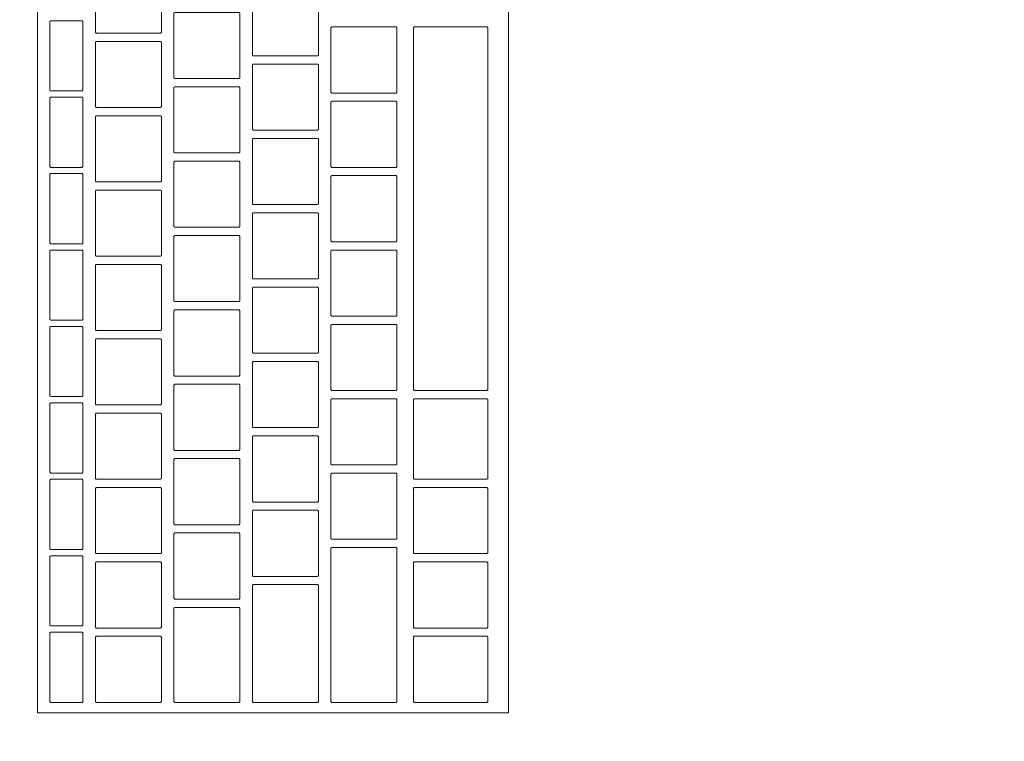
# Model space of a CAD drawing. Header units: metres. Extents: x -4 to 100, y -11 to 17.
# Tile 674 of 728: x 58.581 to 58.819, y 11.82 to 11.995. Entities that reach past the tile are written whole.
import ezdxf

# ---------------------------------------------------------------- set-up
doc = ezdxf.new("R2010")
doc.units = ezdxf.units.M
doc.header["$MEASUREMENT"] = 0
doc.linetypes.add('Wipeout_Contour', pattern=[1, 0, -1])
doc.layers.add('152 - Bemaßung_ Beschriftung.Ausbau', color=7, linetype='Continuous')
doc.layers.add('701 - Einrichtung.Möbel', color=7, linetype='Continuous')
doc.styles.add('ERSTELLTER_STIL_2', font='txt')
doc.dimstyles.new('ERSTELLTER_STIL__5', dxfattribs={"dimtxt": 0.1, "dimasz": 0.0532, "dimexe": 0.18, "dimexo": 0.0625, "dimgap": 0, "dimtad": 1, "dimtih": 1, "dimtoh": 1, "dimzin": 0, "dimdsep": 46, "dimtxsty": 'ERSTELLTER_STIL_2', "dimblk": 'ARROWHEAD_2', "dimblk1": 'ARROWHEAD_2', "dimblk2": 'ARROWHEAD_2', "dimcen": 0.09, "dimse1": 1, "dimse2": 1, "dimclrd": 7, "dimclre": 7, "dimclrt": 7, "dimazin": 0, "dimtfac": 1, "dimtdec": 4, "dimtmove": 0, "dimatfit": 3, "dimfxl": 1, "dimtolj": 1, "dimtzin": 0, "dimarcsym": 0})

# ---------------------------------------------------------------- blocks, each defined once
blk = doc.blocks.new('*D348')
at = {"layer": '152 - Bemaßung_ Beschriftung.Ausbau', "color": 7, "linetype": 'Continuous', "lineweight": 5}
for p, q in [((58.195, 15.3025), (58.195, 15.4075)), ((58.21521, 15.39), (58.17479, 15.32)), ((62.05523, 15.39), (62.01482, 15.32)), ((58.05, 15.355), (58.195, 15.355)), ((58.195, 15.355), (62.03503, 15.355))]:
    blk.add_line(p, q, dxfattribs=at)
at = {"layer": '152 - Bemaßung_ Beschriftung.Ausbau', "color": 7, "lineweight": 5, "insert": (59.98198, 15.375), "char_height": 0.1, "attachment_point": 7, "style": 'ERSTELLTER_STIL_2'}
blk.add_mtext('\\A1;{\\pql;\\fArial|b0|i0|c0|p38;3,84}', dxfattribs=at)
blk = doc.blocks.new('ARROWHEAD_2')
at = {"color": 0, "linetype": 'Continuous', "lineweight": 0}
for p, q in [((-0.3781, -0.655), (0.3781, 0.655)), ((0, 0), (-1, 0))]:
    blk.add_line(p, q, dxfattribs=at)

msp = doc.modelspace()

# ---------------------------------------------------------------- wipeouts: each hides what was drawn before it
at = {"color": 254, "linetype": 'Wipeout_Contour', "lineweight": 0, "ltscale": 362.227352}
msp.add_wipeout([(58.195, 10.68998), (60.395, 10.68998), (60.395, 11.48998), (58.995, 11.48998), (58.995, 12.68998), (58.195, 12.68998)], dxfattribs=at).dxf.layer = '701 - Einrichtung.Möbel'

# ---------------------------------------------------------------- next in the draw order: wipeouts: each hides what was drawn before it
at = {"color": 254, "linetype": 'Wipeout_Contour', "lineweight": 0, "ltscale": 239.402372}
msp.add_wipeout([(58.69891, 11.82684), (58.69891, 12.08884), (58.58491, 12.08884), (58.58491, 11.82684)], dxfattribs=at).dxf.layer = '701 - Einrichtung.Möbel'

# ---------------------------------------------------------------- next in the draw order: linework, layer by layer
at = {"layer": '701 - Einrichtung.Möbel', "color": 7, "linetype": 'Continuous', "lineweight": 5, "flags": 128}
msp.add_lwpolyline([(58.69891, 11.82684), (58.69891, 12.08884), (58.58491, 12.08884), (58.58491, 11.82684)], close=True, dxfattribs=at)

# ---------------------------------------------------------------- next in the draw order: wipeouts: each hides what was drawn before it
at = {"color": 254, "linetype": 'Wipeout_Contour', "lineweight": 0, "ltscale": 537.938797}
msp.add_wipeout([(58.61491, 11.99934), (58.61491, 12.00714), (58.61471, 12.00734), (58.59911, 12.00734), (58.59891, 12.00714), (58.59891, 11.99154), (58.59911, 11.99134), (58.61471, 11.99134), (58.61491, 11.99154)], dxfattribs=at).dxf.layer = '701 - Einrichtung.Möbel'
at = {"color": 254, "linetype": 'Wipeout_Contour', "lineweight": 0, "ltscale": 538.263899}
msp.add_wipeout([(58.65291, 11.99384), (58.65291, 12.00164), (58.65271, 12.00184), (58.63711, 12.00184), (58.63691, 12.00164), (58.63691, 11.98604), (58.63711, 11.98584), (58.65271, 11.98584), (58.65291, 11.98604)], dxfattribs=at).dxf.layer = '701 - Einrichtung.Möbel'
at = {"color": 254, "linetype": 'Wipeout_Contour', "lineweight": 0, "ltscale": 537.778304}
msp.add_wipeout([(58.59591, 11.98584), (58.59591, 11.99414), (58.59571, 11.99434), (58.58811, 11.99434), (58.58791, 11.99414), (58.58791, 11.97754), (58.58811, 11.97734), (58.59571, 11.97734), (58.59591, 11.97754)], dxfattribs=at).dxf.layer = '701 - Einrichtung.Möbel'
at = {"color": 254, "linetype": 'Wipeout_Contour', "lineweight": 0, "ltscale": 538.086452}
msp.add_wipeout([(58.63391, 11.98834), (58.63391, 11.99614), (58.63371, 11.99634), (58.61811, 11.99634), (58.61791, 11.99614), (58.61791, 11.98054), (58.61811, 11.98034), (58.63371, 11.98034), (58.63391, 11.98054)], dxfattribs=at).dxf.layer = '701 - Einrichtung.Möbel'
at = {"color": 254, "linetype": 'Wipeout_Contour', "lineweight": 0, "ltscale": 538.415188}
msp.add_wipeout([(58.67191, 11.98484), (58.67191, 11.99264), (58.67171, 11.99284), (58.65611, 11.99284), (58.65591, 11.99264), (58.65591, 11.97704), (58.65611, 11.97684), (58.67171, 11.97684), (58.67191, 11.97704)], dxfattribs=at).dxf.layer = '701 - Einrichtung.Möbel'
at = {"color": 254, "linetype": 'Wipeout_Contour', "lineweight": 0, "ltscale": 538.538185}
msp.add_wipeout([(58.69391, 11.94884), (58.69391, 11.99264), (58.69371, 11.99284), (58.67611, 11.99284), (58.67591, 11.99264), (58.67591, 11.90504), (58.67611, 11.90484), (58.69371, 11.90484), (58.69391, 11.90504)], dxfattribs=at).dxf.layer = '701 - Einrichtung.Möbel'
at = {"color": 254, "linetype": 'Wipeout_Contour', "lineweight": 0, "ltscale": 537.906298}
msp.add_wipeout([(58.61491, 11.98134), (58.61491, 11.98914), (58.61471, 11.98934), (58.59911, 11.98934), (58.59891, 11.98914), (58.59891, 11.97354), (58.59911, 11.97334), (58.61471, 11.97334), (58.61491, 11.97354)], dxfattribs=at).dxf.layer = '701 - Einrichtung.Möbel'
at = {"color": 254, "linetype": 'Wipeout_Contour', "lineweight": 0, "ltscale": 538.231435}
msp.add_wipeout([(58.65291, 11.97584), (58.65291, 11.98364), (58.65271, 11.98384), (58.63711, 11.98384), (58.63691, 11.98364), (58.63691, 11.96804), (58.63711, 11.96784), (58.65271, 11.96784), (58.65291, 11.96804)], dxfattribs=at).dxf.layer = '701 - Einrichtung.Möbel'
at = {"color": 254, "linetype": 'Wipeout_Contour', "lineweight": 0, "ltscale": 538.053992}
msp.add_wipeout([(58.63391, 11.97034), (58.63391, 11.97814), (58.63371, 11.97834), (58.61811, 11.97834), (58.61791, 11.97814), (58.61791, 11.96254), (58.61811, 11.96234), (58.63371, 11.96234), (58.63391, 11.96254)], dxfattribs=at).dxf.layer = '701 - Einrichtung.Möbel'
at = {"color": 254, "linetype": 'Wipeout_Contour', "lineweight": 0, "ltscale": 537.744931}
msp.add_wipeout([(58.59591, 11.96734), (58.59591, 11.97564), (58.59571, 11.97584), (58.58811, 11.97584), (58.58791, 11.97564), (58.58791, 11.95904), (58.58811, 11.95884), (58.59571, 11.95884), (58.59591, 11.95904)], dxfattribs=at).dxf.layer = '701 - Einrichtung.Möbel'
at = {"color": 254, "linetype": 'Wipeout_Contour', "lineweight": 0, "ltscale": 538.382757}
msp.add_wipeout([(58.67191, 11.96684), (58.67191, 11.97464), (58.67171, 11.97484), (58.65611, 11.97484), (58.65591, 11.97464), (58.65591, 11.95904), (58.65611, 11.95884), (58.67171, 11.95884), (58.67191, 11.95904)], dxfattribs=at).dxf.layer = '701 - Einrichtung.Möbel'
at = {"color": 254, "linetype": 'Wipeout_Contour', "lineweight": 0, "ltscale": 537.873846}
msp.add_wipeout([(58.61491, 11.96334), (58.61491, 11.97114), (58.61471, 11.97134), (58.59911, 11.97134), (58.59891, 11.97114), (58.59891, 11.95554), (58.59911, 11.95534), (58.61471, 11.95534), (58.61491, 11.95554)], dxfattribs=at).dxf.layer = '701 - Einrichtung.Möbel'
at = {"color": 254, "linetype": 'Wipeout_Contour', "lineweight": 0, "ltscale": 538.199017}
msp.add_wipeout([(58.65291, 11.95784), (58.65291, 11.96564), (58.65271, 11.96584), (58.63711, 11.96584), (58.63691, 11.96564), (58.63691, 11.95004), (58.63711, 11.94984), (58.65271, 11.94984), (58.65291, 11.95004)], dxfattribs=at).dxf.layer = '701 - Einrichtung.Möbel'
at = {"color": 254, "linetype": 'Wipeout_Contour', "lineweight": 0, "ltscale": 538.021578}
msp.add_wipeout([(58.63391, 11.95234), (58.63391, 11.96014), (58.63371, 11.96034), (58.61811, 11.96034), (58.61791, 11.96014), (58.61791, 11.94454), (58.61811, 11.94434), (58.63371, 11.94434), (58.63391, 11.94454)], dxfattribs=at).dxf.layer = '701 - Einrichtung.Möbel'
at = {"color": 254, "linetype": 'Wipeout_Contour', "lineweight": 0, "ltscale": 537.711607}
msp.add_wipeout([(58.59591, 11.94884), (58.59591, 11.95714), (58.59571, 11.95734), (58.58811, 11.95734), (58.58791, 11.95714), (58.58791, 11.94054), (58.58811, 11.94034), (58.59571, 11.94034), (58.59591, 11.94054)], dxfattribs=at).dxf.layer = '701 - Einrichtung.Möbel'
at = {"color": 254, "linetype": 'Wipeout_Contour', "lineweight": 0, "ltscale": 538.350373}
msp.add_wipeout([(58.67191, 11.94884), (58.67191, 11.95664), (58.67171, 11.95684), (58.65611, 11.95684), (58.65591, 11.95664), (58.65591, 11.94104), (58.65611, 11.94084), (58.67171, 11.94084), (58.67191, 11.94104)], dxfattribs=at).dxf.layer = '701 - Einrichtung.Möbel'
at = {"color": 254, "linetype": 'Wipeout_Contour', "lineweight": 0, "ltscale": 537.841441}
msp.add_wipeout([(58.61491, 11.94534), (58.61491, 11.95314), (58.61471, 11.95334), (58.59911, 11.95334), (58.59891, 11.95314), (58.59891, 11.93754), (58.59911, 11.93734), (58.61471, 11.93734), (58.61491, 11.93754)], dxfattribs=at).dxf.layer = '701 - Einrichtung.Möbel'
at = {"color": 254, "linetype": 'Wipeout_Contour', "lineweight": 0, "ltscale": 538.166647}
msp.add_wipeout([(58.65291, 11.93984), (58.65291, 11.94764), (58.65271, 11.94784), (58.63711, 11.94784), (58.63691, 11.94764), (58.63691, 11.93204), (58.63711, 11.93184), (58.65271, 11.93184), (58.65291, 11.93204)], dxfattribs=at).dxf.layer = '701 - Einrichtung.Möbel'
at = {"color": 254, "linetype": 'Wipeout_Contour', "lineweight": 0, "ltscale": 537.989212}
msp.add_wipeout([(58.63391, 11.93434), (58.63391, 11.94214), (58.63371, 11.94234), (58.61811, 11.94234), (58.61791, 11.94214), (58.61791, 11.92654), (58.61811, 11.92634), (58.63371, 11.92634), (58.63391, 11.92654)], dxfattribs=at).dxf.layer = '701 - Einrichtung.Möbel'
at = {"color": 254, "linetype": 'Wipeout_Contour', "lineweight": 0, "ltscale": 537.678333}
msp.add_wipeout([(58.59591, 11.93034), (58.59591, 11.93864), (58.59571, 11.93884), (58.58811, 11.93884), (58.58791, 11.93864), (58.58791, 11.92204), (58.58811, 11.92184), (58.59571, 11.92184), (58.59591, 11.92204)], dxfattribs=at).dxf.layer = '701 - Einrichtung.Möbel'
at = {"color": 254, "linetype": 'Wipeout_Contour', "lineweight": 0, "ltscale": 538.318036}
msp.add_wipeout([(58.67191, 11.93084), (58.67191, 11.93864), (58.67171, 11.93884), (58.65611, 11.93884), (58.65591, 11.93864), (58.65591, 11.92304), (58.65611, 11.92284), (58.67171, 11.92284), (58.67191, 11.92304)], dxfattribs=at).dxf.layer = '701 - Einrichtung.Möbel'
at = {"color": 254, "linetype": 'Wipeout_Contour', "lineweight": 0, "ltscale": 537.809083}
msp.add_wipeout([(58.61491, 11.92734), (58.61491, 11.93514), (58.61471, 11.93534), (58.59911, 11.93534), (58.59891, 11.93514), (58.59891, 11.91954), (58.59911, 11.91934), (58.61471, 11.91934), (58.61491, 11.91954)], dxfattribs=at).dxf.layer = '701 - Einrichtung.Möbel'
at = {"color": 254, "linetype": 'Wipeout_Contour', "lineweight": 0, "ltscale": 538.134323}
msp.add_wipeout([(58.65291, 11.92184), (58.65291, 11.92964), (58.65271, 11.92984), (58.63711, 11.92984), (58.63691, 11.92964), (58.63691, 11.91404), (58.63711, 11.91384), (58.65271, 11.91384), (58.65291, 11.91404)], dxfattribs=at).dxf.layer = '701 - Einrichtung.Möbel'
at = {"color": 254, "linetype": 'Wipeout_Contour', "lineweight": 0, "ltscale": 537.956892}
msp.add_wipeout([(58.63391, 11.91634), (58.63391, 11.92414), (58.63371, 11.92434), (58.61811, 11.92434), (58.61791, 11.92414), (58.61791, 11.90854), (58.61811, 11.90834), (58.63371, 11.90834), (58.63391, 11.90854)], dxfattribs=at).dxf.layer = '701 - Einrichtung.Möbel'
at = {"color": 254, "linetype": 'Wipeout_Contour', "lineweight": 0, "ltscale": 538.285745}
msp.add_wipeout([(58.67191, 11.91284), (58.67191, 11.92064), (58.67171, 11.92084), (58.65611, 11.92084), (58.65591, 11.92064), (58.65591, 11.90504), (58.65611, 11.90484), (58.67171, 11.90484), (58.67191, 11.90504)], dxfattribs=at).dxf.layer = '701 - Einrichtung.Möbel'
at = {"color": 254, "linetype": 'Wipeout_Contour', "lineweight": 0, "ltscale": 537.645108}
msp.add_wipeout([(58.59591, 11.91184), (58.59591, 11.92014), (58.59571, 11.92034), (58.58811, 11.92034), (58.58791, 11.92014), (58.58791, 11.90354), (58.58811, 11.90334), (58.59571, 11.90334), (58.59591, 11.90354)], dxfattribs=at).dxf.layer = '701 - Einrichtung.Möbel'
at = {"color": 254, "linetype": 'Wipeout_Contour', "lineweight": 0, "ltscale": 537.776771}
msp.add_wipeout([(58.61491, 11.90934), (58.61491, 11.91714), (58.61471, 11.91734), (58.59911, 11.91734), (58.59891, 11.91714), (58.59891, 11.90154), (58.59911, 11.90134), (58.61471, 11.90134), (58.61491, 11.90154)], dxfattribs=at).dxf.layer = '701 - Einrichtung.Möbel'
at = {"color": 254, "linetype": 'Wipeout_Contour', "lineweight": 0, "ltscale": 538.102045}
msp.add_wipeout([(58.65291, 11.90384), (58.65291, 11.91164), (58.65271, 11.91184), (58.63711, 11.91184), (58.63691, 11.91164), (58.63691, 11.89604), (58.63711, 11.89584), (58.65271, 11.89584), (58.65291, 11.89604)], dxfattribs=at).dxf.layer = '701 - Einrichtung.Möbel'
at = {"color": 254, "linetype": 'Wipeout_Contour', "lineweight": 0, "ltscale": 537.924619}
msp.add_wipeout([(58.63391, 11.89834), (58.63391, 11.90614), (58.63371, 11.90634), (58.61811, 11.90634), (58.61791, 11.90614), (58.61791, 11.89054), (58.61811, 11.89034), (58.63371, 11.89034), (58.63391, 11.89054)], dxfattribs=at).dxf.layer = '701 - Einrichtung.Möbel'
at = {"color": 254, "linetype": 'Wipeout_Contour', "lineweight": 0, "ltscale": 537.611932}
msp.add_wipeout([(58.59591, 11.89334), (58.59591, 11.90164), (58.59571, 11.90184), (58.58811, 11.90184), (58.58791, 11.90164), (58.58791, 11.88504), (58.58811, 11.88484), (58.59571, 11.88484), (58.59591, 11.88504)], dxfattribs=at).dxf.layer = '701 - Einrichtung.Möbel'
at = {"color": 254, "linetype": 'Wipeout_Contour', "lineweight": 0, "ltscale": 538.253502}
msp.add_wipeout([(58.67191, 11.89484), (58.67191, 11.90264), (58.67171, 11.90284), (58.65611, 11.90284), (58.65591, 11.90264), (58.65591, 11.88704), (58.65611, 11.88684), (58.67171, 11.88684), (58.67191, 11.88704)], dxfattribs=at).dxf.layer = '701 - Einrichtung.Möbel'
at = {"color": 254, "linetype": 'Wipeout_Contour', "lineweight": 0, "ltscale": 538.436695}
msp.add_wipeout([(58.69391, 11.89309), (58.69391, 11.90264), (58.69371, 11.90284), (58.67611, 11.90284), (58.67591, 11.90264), (58.67591, 11.88354), (58.67611, 11.88334), (58.69371, 11.88334), (58.69391, 11.88354)], dxfattribs=at).dxf.layer = '701 - Einrichtung.Möbel'
at = {"color": 254, "linetype": 'Wipeout_Contour', "lineweight": 0, "ltscale": 537.744506}
msp.add_wipeout([(58.61491, 11.89134), (58.61491, 11.89914), (58.61471, 11.89934), (58.59911, 11.89934), (58.59891, 11.89914), (58.59891, 11.88354), (58.59911, 11.88334), (58.61471, 11.88334), (58.61491, 11.88354)], dxfattribs=at).dxf.layer = '701 - Einrichtung.Möbel'
at = {"color": 254, "linetype": 'Wipeout_Contour', "lineweight": 0, "ltscale": 538.069815}
msp.add_wipeout([(58.65291, 11.88584), (58.65291, 11.89364), (58.65271, 11.89384), (58.63711, 11.89384), (58.63691, 11.89364), (58.63691, 11.87804), (58.63711, 11.87784), (58.65271, 11.87784), (58.65291, 11.87804)], dxfattribs=at).dxf.layer = '701 - Einrichtung.Möbel'
at = {"color": 254, "linetype": 'Wipeout_Contour', "lineweight": 0, "ltscale": 537.892393}
msp.add_wipeout([(58.63391, 11.88034), (58.63391, 11.88814), (58.63371, 11.88834), (58.61811, 11.88834), (58.61791, 11.88814), (58.61791, 11.87254), (58.61811, 11.87234), (58.63371, 11.87234), (58.63391, 11.87254)], dxfattribs=at).dxf.layer = '701 - Einrichtung.Möbel'
at = {"color": 254, "linetype": 'Wipeout_Contour', "lineweight": 0, "ltscale": 538.221305}
msp.add_wipeout([(58.67191, 11.87684), (58.67191, 11.88464), (58.67171, 11.88484), (58.65611, 11.88484), (58.65591, 11.88464), (58.65591, 11.86904), (58.65611, 11.86884), (58.67171, 11.86884), (58.67191, 11.86904)], dxfattribs=at).dxf.layer = '701 - Einrichtung.Möbel'
at = {"color": 254, "linetype": 'Wipeout_Contour', "lineweight": 0, "ltscale": 537.578807}
msp.add_wipeout([(58.59591, 11.87484), (58.59591, 11.88314), (58.59571, 11.88334), (58.58811, 11.88334), (58.58791, 11.88314), (58.58791, 11.86654), (58.58811, 11.86634), (58.59571, 11.86634), (58.59591, 11.86654)], dxfattribs=at).dxf.layer = '701 - Einrichtung.Möbel'
at = {"color": 254, "linetype": 'Wipeout_Contour', "lineweight": 0, "ltscale": 537.712289}
msp.add_wipeout([(58.61491, 11.87334), (58.61491, 11.88114), (58.61471, 11.88134), (58.59911, 11.88134), (58.59891, 11.88114), (58.59891, 11.86554), (58.59911, 11.86534), (58.61471, 11.86534), (58.61491, 11.86554)], dxfattribs=at).dxf.layer = '701 - Einrichtung.Möbel'
at = {"color": 254, "linetype": 'Wipeout_Contour', "lineweight": 0, "ltscale": 538.401256}
msp.add_wipeout([(58.69391, 11.87334), (58.69391, 11.88114), (58.69371, 11.88134), (58.67611, 11.88134), (58.67591, 11.88114), (58.67591, 11.86554), (58.67611, 11.86534), (58.69371, 11.86534), (58.69391, 11.86554)], dxfattribs=at).dxf.layer = '701 - Einrichtung.Möbel'
at = {"color": 254, "linetype": 'Wipeout_Contour', "lineweight": 0, "ltscale": 538.037632}
msp.add_wipeout([(58.65291, 11.86784), (58.65291, 11.87564), (58.65271, 11.87584), (58.63711, 11.87584), (58.63691, 11.87564), (58.63691, 11.86004), (58.63711, 11.85984), (58.65271, 11.85984), (58.65291, 11.86004)], dxfattribs=at).dxf.layer = '701 - Einrichtung.Möbel'
at = {"color": 254, "linetype": 'Wipeout_Contour', "lineweight": 0, "ltscale": 537.860214}
msp.add_wipeout([(58.63391, 11.86234), (58.63391, 11.87014), (58.63371, 11.87034), (58.61811, 11.87034), (58.61791, 11.87014), (58.61791, 11.85454), (58.61811, 11.85434), (58.63371, 11.85434), (58.63391, 11.85454)], dxfattribs=at).dxf.layer = '701 - Einrichtung.Möbel'
at = {"color": 254, "linetype": 'Wipeout_Contour', "lineweight": 0, "ltscale": 538.170583}
msp.add_wipeout([(58.67191, 11.84809), (58.67191, 11.86664), (58.67171, 11.86684), (58.65611, 11.86684), (58.65591, 11.86664), (58.65591, 11.82954), (58.65611, 11.82934), (58.67171, 11.82934), (58.67191, 11.82954)], dxfattribs=at).dxf.layer = '701 - Einrichtung.Möbel'
at = {"color": 254, "linetype": 'Wipeout_Contour', "lineweight": 0, "ltscale": 537.54573}
msp.add_wipeout([(58.59591, 11.85634), (58.59591, 11.86464), (58.59571, 11.86484), (58.58811, 11.86484), (58.58791, 11.86464), (58.58791, 11.84804), (58.58811, 11.84784), (58.59571, 11.84784), (58.59591, 11.84804)], dxfattribs=at).dxf.layer = '701 - Einrichtung.Möbel'
at = {"color": 254, "linetype": 'Wipeout_Contour', "lineweight": 0, "ltscale": 537.680118}
msp.add_wipeout([(58.61491, 11.85534), (58.61491, 11.86314), (58.61471, 11.86334), (58.59911, 11.86334), (58.59891, 11.86314), (58.59891, 11.84754), (58.59911, 11.84734), (58.61471, 11.84734), (58.61491, 11.84754)], dxfattribs=at).dxf.layer = '701 - Einrichtung.Möbel'
at = {"color": 254, "linetype": 'Wipeout_Contour', "lineweight": 0, "ltscale": 538.369127}
msp.add_wipeout([(58.69391, 11.85534), (58.69391, 11.86314), (58.69371, 11.86334), (58.67611, 11.86334), (58.67591, 11.86314), (58.67591, 11.84754), (58.67611, 11.84734), (58.69371, 11.84734), (58.69391, 11.84754)], dxfattribs=at).dxf.layer = '701 - Einrichtung.Möbel'
at = {"color": 254, "linetype": 'Wipeout_Contour', "lineweight": 0, "ltscale": 537.99474}
msp.add_wipeout([(58.65291, 11.84359), (58.65291, 11.85764), (58.65271, 11.85784), (58.63711, 11.85784), (58.63691, 11.85764), (58.63691, 11.82954), (58.63711, 11.82934), (58.65271, 11.82934), (58.65291, 11.82954)], dxfattribs=at).dxf.layer = '701 - Einrichtung.Möbel'
at = {"color": 254, "linetype": 'Wipeout_Contour', "lineweight": 0, "ltscale": 537.822081}
msp.add_wipeout([(58.63391, 11.84084), (58.63391, 11.85214), (58.63371, 11.85234), (58.61811, 11.85234), (58.61791, 11.85214), (58.61791, 11.82954), (58.61811, 11.82934), (58.63371, 11.82934), (58.63391, 11.82954)], dxfattribs=at).dxf.layer = '701 - Einrichtung.Möbel'
at = {"color": 254, "linetype": 'Wipeout_Contour', "lineweight": 0, "ltscale": 537.512703}
msp.add_wipeout([(58.59591, 11.83784), (58.59591, 11.84614), (58.59571, 11.84634), (58.58811, 11.84634), (58.58791, 11.84614), (58.58791, 11.82954), (58.58811, 11.82934), (58.59571, 11.82934), (58.59591, 11.82954)], dxfattribs=at).dxf.layer = '701 - Einrichtung.Möbel'
at = {"color": 254, "linetype": 'Wipeout_Contour', "lineweight": 0, "ltscale": 537.647993}
msp.add_wipeout([(58.61491, 11.83734), (58.61491, 11.84514), (58.61471, 11.84534), (58.59911, 11.84534), (58.59891, 11.84514), (58.59891, 11.82954), (58.59911, 11.82934), (58.61471, 11.82934), (58.61491, 11.82954)], dxfattribs=at).dxf.layer = '701 - Einrichtung.Möbel'
at = {"color": 254, "linetype": 'Wipeout_Contour', "lineweight": 0, "ltscale": 538.337044}
msp.add_wipeout([(58.69391, 11.83734), (58.69391, 11.84514), (58.69371, 11.84534), (58.67611, 11.84534), (58.67591, 11.84514), (58.67591, 11.82954), (58.67611, 11.82934), (58.69371, 11.82934), (58.69391, 11.82954)], dxfattribs=at).dxf.layer = '701 - Einrichtung.Möbel'

# ---------------------------------------------------------------- next in the draw order: linework, layer by layer
at = {"layer": '701 - Einrichtung.Möbel', "color": 7, "linetype": 'Continuous', "lineweight": 5, "flags": 128}
for points in [[(58.61491, 11.99934), (58.61491, 12.00714), (58.61471, 12.00734), (58.59911, 12.00734), (58.59891, 12.00714), (58.59891, 11.99154), (58.59911, 11.99134), (58.61471, 11.99134), (58.61491, 11.99154)], [(58.65291, 11.99384), (58.65291, 12.00164), (58.65271, 12.00184), (58.63711, 12.00184), (58.63691, 12.00164), (58.63691, 11.98604), (58.63711, 11.98584), (58.65271, 11.98584), (58.65291, 11.98604)], [(58.59591, 11.98584), (58.59591, 11.99414), (58.59571, 11.99434), (58.58811, 11.99434), (58.58791, 11.99414), (58.58791, 11.97754), (58.58811, 11.97734), (58.59571, 11.97734), (58.59591, 11.97754)], [(58.63391, 11.98834), (58.63391, 11.99614), (58.63371, 11.99634), (58.61811, 11.99634), (58.61791, 11.99614), (58.61791, 11.98054), (58.61811, 11.98034), (58.63371, 11.98034), (58.63391, 11.98054)], [(58.67191, 11.98484), (58.67191, 11.99264), (58.67171, 11.99284), (58.65611, 11.99284), (58.65591, 11.99264), (58.65591, 11.97704), (58.65611, 11.97684), (58.67171, 11.97684), (58.67191, 11.97704)], [(58.69391, 11.94884), (58.69391, 11.99264), (58.69371, 11.99284), (58.67611, 11.99284), (58.67591, 11.99264), (58.67591, 11.90504), (58.67611, 11.90484), (58.69371, 11.90484), (58.69391, 11.90504)], [(58.61491, 11.98134), (58.61491, 11.98914), (58.61471, 11.98934), (58.59911, 11.98934), (58.59891, 11.98914), (58.59891, 11.97354), (58.59911, 11.97334), (58.61471, 11.97334), (58.61491, 11.97354)], [(58.65291, 11.97584), (58.65291, 11.98364), (58.65271, 11.98384), (58.63711, 11.98384), (58.63691, 11.98364), (58.63691, 11.96804), (58.63711, 11.96784), (58.65271, 11.96784), (58.65291, 11.96804)], [(58.63391, 11.97034), (58.63391, 11.97814), (58.63371, 11.97834), (58.61811, 11.97834), (58.61791, 11.97814), (58.61791, 11.96254), (58.61811, 11.96234), (58.63371, 11.96234), (58.63391, 11.96254)], [(58.59591, 11.96734), (58.59591, 11.97564), (58.59571, 11.97584), (58.58811, 11.97584), (58.58791, 11.97564), (58.58791, 11.95904), (58.58811, 11.95884), (58.59571, 11.95884), (58.59591, 11.95904)], [(58.67191, 11.96684), (58.67191, 11.97464), (58.67171, 11.97484), (58.65611, 11.97484), (58.65591, 11.97464), (58.65591, 11.95904), (58.65611, 11.95884), (58.67171, 11.95884), (58.67191, 11.95904)], [(58.61491, 11.96334), (58.61491, 11.97114), (58.61471, 11.97134), (58.59911, 11.97134), (58.59891, 11.97114), (58.59891, 11.95554), (58.59911, 11.95534), (58.61471, 11.95534), (58.61491, 11.95554)], [(58.65291, 11.95784), (58.65291, 11.96564), (58.65271, 11.96584), (58.63711, 11.96584), (58.63691, 11.96564), (58.63691, 11.95004), (58.63711, 11.94984), (58.65271, 11.94984), (58.65291, 11.95004)], [(58.63391, 11.95234), (58.63391, 11.96014), (58.63371, 11.96034), (58.61811, 11.96034), (58.61791, 11.96014), (58.61791, 11.94454), (58.61811, 11.94434), (58.63371, 11.94434), (58.63391, 11.94454)], [(58.59591, 11.94884), (58.59591, 11.95714), (58.59571, 11.95734), (58.58811, 11.95734), (58.58791, 11.95714), (58.58791, 11.94054), (58.58811, 11.94034), (58.59571, 11.94034), (58.59591, 11.94054)], [(58.67191, 11.94884), (58.67191, 11.95664), (58.67171, 11.95684), (58.65611, 11.95684), (58.65591, 11.95664), (58.65591, 11.94104), (58.65611, 11.94084), (58.67171, 11.94084), (58.67191, 11.94104)], [(58.61491, 11.94534), (58.61491, 11.95314), (58.61471, 11.95334), (58.59911, 11.95334), (58.59891, 11.95314), (58.59891, 11.93754), (58.59911, 11.93734), (58.61471, 11.93734), (58.61491, 11.93754)], [(58.65291, 11.93984), (58.65291, 11.94764), (58.65271, 11.94784), (58.63711, 11.94784), (58.63691, 11.94764), (58.63691, 11.93204), (58.63711, 11.93184), (58.65271, 11.93184), (58.65291, 11.93204)], [(58.63391, 11.93434), (58.63391, 11.94214), (58.63371, 11.94234), (58.61811, 11.94234), (58.61791, 11.94214), (58.61791, 11.92654), (58.61811, 11.92634), (58.63371, 11.92634), (58.63391, 11.92654)], [(58.59591, 11.93034), (58.59591, 11.93864), (58.59571, 11.93884), (58.58811, 11.93884), (58.58791, 11.93864), (58.58791, 11.92204), (58.58811, 11.92184), (58.59571, 11.92184), (58.59591, 11.92204)], [(58.67191, 11.93084), (58.67191, 11.93864), (58.67171, 11.93884), (58.65611, 11.93884), (58.65591, 11.93864), (58.65591, 11.92304), (58.65611, 11.92284), (58.67171, 11.92284), (58.67191, 11.92304)], [(58.61491, 11.92734), (58.61491, 11.93514), (58.61471, 11.93534), (58.59911, 11.93534), (58.59891, 11.93514), (58.59891, 11.91954), (58.59911, 11.91934), (58.61471, 11.91934), (58.61491, 11.91954)], [(58.65291, 11.92184), (58.65291, 11.92964), (58.65271, 11.92984), (58.63711, 11.92984), (58.63691, 11.92964), (58.63691, 11.91404), (58.63711, 11.91384), (58.65271, 11.91384), (58.65291, 11.91404)], [(58.63391, 11.91634), (58.63391, 11.92414), (58.63371, 11.92434), (58.61811, 11.92434), (58.61791, 11.92414), (58.61791, 11.90854), (58.61811, 11.90834), (58.63371, 11.90834), (58.63391, 11.90854)], [(58.67191, 11.91284), (58.67191, 11.92064), (58.67171, 11.92084), (58.65611, 11.92084), (58.65591, 11.92064), (58.65591, 11.90504), (58.65611, 11.90484), (58.67171, 11.90484), (58.67191, 11.90504)], [(58.59591, 11.91184), (58.59591, 11.92014), (58.59571, 11.92034), (58.58811, 11.92034), (58.58791, 11.92014), (58.58791, 11.90354), (58.58811, 11.90334), (58.59571, 11.90334), (58.59591, 11.90354)], [(58.61491, 11.90934), (58.61491, 11.91714), (58.61471, 11.91734), (58.59911, 11.91734), (58.59891, 11.91714), (58.59891, 11.90154), (58.59911, 11.90134), (58.61471, 11.90134), (58.61491, 11.90154)], [(58.65291, 11.90384), (58.65291, 11.91164), (58.65271, 11.91184), (58.63711, 11.91184), (58.63691, 11.91164), (58.63691, 11.89604), (58.63711, 11.89584), (58.65271, 11.89584), (58.65291, 11.89604)], [(58.63391, 11.89834), (58.63391, 11.90614), (58.63371, 11.90634), (58.61811, 11.90634), (58.61791, 11.90614), (58.61791, 11.89054), (58.61811, 11.89034), (58.63371, 11.89034), (58.63391, 11.89054)], [(58.59591, 11.89334), (58.59591, 11.90164), (58.59571, 11.90184), (58.58811, 11.90184), (58.58791, 11.90164), (58.58791, 11.88504), (58.58811, 11.88484), (58.59571, 11.88484), (58.59591, 11.88504)], [(58.67191, 11.89484), (58.67191, 11.90264), (58.67171, 11.90284), (58.65611, 11.90284), (58.65591, 11.90264), (58.65591, 11.88704), (58.65611, 11.88684), (58.67171, 11.88684), (58.67191, 11.88704)], [(58.69391, 11.89309), (58.69391, 11.90264), (58.69371, 11.90284), (58.67611, 11.90284), (58.67591, 11.90264), (58.67591, 11.88354), (58.67611, 11.88334), (58.69371, 11.88334), (58.69391, 11.88354)], [(58.61491, 11.89134), (58.61491, 11.89914), (58.61471, 11.89934), (58.59911, 11.89934), (58.59891, 11.89914), (58.59891, 11.88354), (58.59911, 11.88334), (58.61471, 11.88334), (58.61491, 11.88354)], [(58.65291, 11.88584), (58.65291, 11.89364), (58.65271, 11.89384), (58.63711, 11.89384), (58.63691, 11.89364), (58.63691, 11.87804), (58.63711, 11.87784), (58.65271, 11.87784), (58.65291, 11.87804)], [(58.63391, 11.88034), (58.63391, 11.88814), (58.63371, 11.88834), (58.61811, 11.88834), (58.61791, 11.88814), (58.61791, 11.87254), (58.61811, 11.87234), (58.63371, 11.87234), (58.63391, 11.87254)], [(58.67191, 11.87684), (58.67191, 11.88464), (58.67171, 11.88484), (58.65611, 11.88484), (58.65591, 11.88464), (58.65591, 11.86904), (58.65611, 11.86884), (58.67171, 11.86884), (58.67191, 11.86904)], [(58.59591, 11.87484), (58.59591, 11.88314), (58.59571, 11.88334), (58.58811, 11.88334), (58.58791, 11.88314), (58.58791, 11.86654), (58.58811, 11.86634), (58.59571, 11.86634), (58.59591, 11.86654)], [(58.61491, 11.87334), (58.61491, 11.88114), (58.61471, 11.88134), (58.59911, 11.88134), (58.59891, 11.88114), (58.59891, 11.86554), (58.59911, 11.86534), (58.61471, 11.86534), (58.61491, 11.86554)], [(58.69391, 11.87334), (58.69391, 11.88114), (58.69371, 11.88134), (58.67611, 11.88134), (58.67591, 11.88114), (58.67591, 11.86554), (58.67611, 11.86534), (58.69371, 11.86534), (58.69391, 11.86554)], [(58.65291, 11.86784), (58.65291, 11.87564), (58.65271, 11.87584), (58.63711, 11.87584), (58.63691, 11.87564), (58.63691, 11.86004), (58.63711, 11.85984), (58.65271, 11.85984), (58.65291, 11.86004)], [(58.63391, 11.86234), (58.63391, 11.87014), (58.63371, 11.87034), (58.61811, 11.87034), (58.61791, 11.87014), (58.61791, 11.85454), (58.61811, 11.85434), (58.63371, 11.85434), (58.63391, 11.85454)], [(58.67191, 11.84809), (58.67191, 11.86664), (58.67171, 11.86684), (58.65611, 11.86684), (58.65591, 11.86664), (58.65591, 11.82954), (58.65611, 11.82934), (58.67171, 11.82934), (58.67191, 11.82954)], [(58.59591, 11.85634), (58.59591, 11.86464), (58.59571, 11.86484), (58.58811, 11.86484), (58.58791, 11.86464), (58.58791, 11.84804), (58.58811, 11.84784), (58.59571, 11.84784), (58.59591, 11.84804)], [(58.61491, 11.85534), (58.61491, 11.86314), (58.61471, 11.86334), (58.59911, 11.86334), (58.59891, 11.86314), (58.59891, 11.84754), (58.59911, 11.84734), (58.61471, 11.84734), (58.61491, 11.84754)], [(58.69391, 11.85534), (58.69391, 11.86314), (58.69371, 11.86334), (58.67611, 11.86334), (58.67591, 11.86314), (58.67591, 11.84754), (58.67611, 11.84734), (58.69371, 11.84734), (58.69391, 11.84754)], [(58.65291, 11.84359), (58.65291, 11.85764), (58.65271, 11.85784), (58.63711, 11.85784), (58.63691, 11.85764), (58.63691, 11.82954), (58.63711, 11.82934), (58.65271, 11.82934), (58.65291, 11.82954)], [(58.63391, 11.84084), (58.63391, 11.85214), (58.63371, 11.85234), (58.61811, 11.85234), (58.61791, 11.85214), (58.61791, 11.82954), (58.61811, 11.82934), (58.63371, 11.82934), (58.63391, 11.82954)], [(58.59591, 11.83784), (58.59591, 11.84614), (58.59571, 11.84634), (58.58811, 11.84634), (58.58791, 11.84614), (58.58791, 11.82954), (58.58811, 11.82934), (58.59571, 11.82934), (58.59591, 11.82954)], [(58.61491, 11.83734), (58.61491, 11.84514), (58.61471, 11.84534), (58.59911, 11.84534), (58.59891, 11.84514), (58.59891, 11.82954), (58.59911, 11.82934), (58.61471, 11.82934), (58.61491, 11.82954)], [(58.69391, 11.83734), (58.69391, 11.84514), (58.69371, 11.84534), (58.67611, 11.84534), (58.67591, 11.84514), (58.67591, 11.82954), (58.67611, 11.82934), (58.69371, 11.82934), (58.69391, 11.82954)]]:
    msp.add_lwpolyline(points, close=True, dxfattribs=at)

# ---------------------------------------------------------------- next in the draw order: dimensions: what is measured, and where the dimension line sits
at = {"layer": '152 - Bemaßung_ Beschriftung.Ausbau', "color": 7, "linetype": 'Continuous', "lineweight": 5}
dim = msp.add_linear_dim(base=(62.03503, 15.355), p1=(58.195, 10.61499), p2=(62.03503, 13.455), angle=0, dimstyle='ERSTELLTER_STIL__5', dxfattribs=at)
dim.commit()
dim.dimension.update_dxf_attribs({"geometry": '*D348', "text_midpoint": (60.11187, 15.425), "dimtype": 160})

doc.saveas('drawing.dxf')
